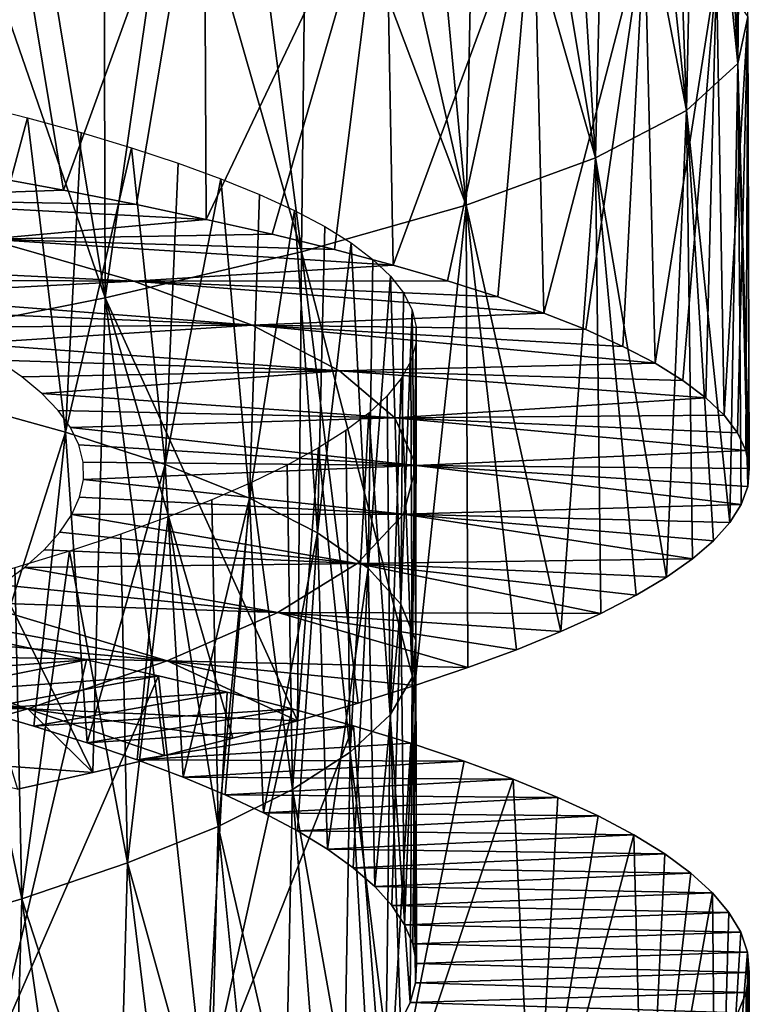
# Model space of a CAD drawing. Header units: millimetres. Extents: x -161 to 161, y -94 to 1149.
# Tile 857 of 1056: x 48.87 to 51.5, y 442 to 445.55. Entities that reach past the tile are written whole.
import ezdxf

# ---------------------------------------------------------------- set-up
doc = ezdxf.new("R2010")
doc.units = ezdxf.units.MM
doc.header["$LTSCALE"] = 81.481481
for name, color, linetype in [('85', 7, 'CONTINUOUS'), ('86', 7, 'CONTINUOUS'), ('87', 7, 'CONTINUOUS'), ('88', 7, 'CONTINUOUS')]:
    doc.layers.add(name, color=color, linetype=linetype)

msp = doc.modelspace()

# ---------------------------------------------------------------- linework, layer by layer
at = {"layer": '85', "color": 7, "linetype": 'CONTINUOUS', "true_color": 0xaaaaaa}
for points in [[(49.0261, 444.9359, -5.4793), (48.1338, 444.9053, -4.6602), (48.7509, 444.9868, -5.698), (49.0261, 444.9359, -5.4793)], [(49.2897, 444.8841, -5.2471), (48.1338, 444.9053, -4.6602), (49.0261, 444.9359, -5.4793), (49.2897, 444.8841, -5.2471)], [(48.752, 444.7602, -4.0924), (48.1338, 444.9053, -4.6602), (49.541, 444.8311, -5.0019), (48.752, 444.7602, -4.0924)], [(49.541, 444.8311, -5.0019), (48.1338, 444.9053, -4.6602), (49.2897, 444.8841, -5.2471), (49.541, 444.8311, -5.0019)], [(49.7793, 444.7772, -4.7444), (48.752, 444.7602, -4.0924), (49.541, 444.8311, -5.0019), (49.7793, 444.7772, -4.7444)], [(48.752, 444.7602, -4.0924), (49.2797, 444.6081, -3.4409), (47.994, 444.6704, -3.1434), (48.752, 444.7602, -4.0924)], [(50.0041, 444.7223, -4.4754), (48.752, 444.7602, -4.0924), (49.7793, 444.7772, -4.7444), (50.0041, 444.7223, -4.4754)], [(49.2797, 444.6081, -3.4409), (48.752, 444.7602, -4.0924), (50.2149, 444.6664, -4.1954), (49.2797, 444.6081, -3.4409)], [(50.2149, 444.6664, -4.1954), (48.752, 444.7602, -4.0924), (50.0041, 444.7223, -4.4754), (50.2149, 444.6664, -4.1954)], [(47.994, 444.6704, -3.1434), (49.2797, 444.6081, -3.4409), (48.1566, 444.6147, -2.9453), (47.994, 444.6704, -3.1434)], [(50.4114, 444.6096, -3.9051), (49.2797, 444.6081, -3.4409), (50.2149, 444.6664, -4.1954), (50.4114, 444.6096, -3.9051)], [(48.1566, 444.6147, -2.9453), (49.2797, 444.6081, -3.4409), (48.3077, 444.5582, -2.7383), (48.1566, 444.6147, -2.9453)], [(49.2797, 444.6081, -3.4409), (49.7065, 444.4495, -2.7205), (48.3077, 444.5582, -2.7383), (49.2797, 444.6081, -3.4409)], [(50.5931, 444.5518, -3.6053), (49.2797, 444.6081, -3.4409), (50.4114, 444.6096, -3.9051), (50.5931, 444.5518, -3.6053)], [(49.7065, 444.4495, -2.7205), (49.2797, 444.6081, -3.4409), (50.7594, 444.4931, -3.2966), (49.7065, 444.4495, -2.7205)], [(50.7594, 444.4931, -3.2966), (49.2797, 444.6081, -3.4409), (50.5931, 444.5518, -3.6053), (50.7594, 444.4931, -3.2966)], [(48.3077, 444.5582, -2.7383), (49.7065, 444.4495, -2.7205), (48.447, 444.5008, -2.5231), (48.3077, 444.5582, -2.7383)], [(48.447, 444.5008, -2.5231), (49.7065, 444.4495, -2.7205), (48.574, 444.4426, -2.3), (48.447, 444.5008, -2.5231)], [(50.9097, 444.4336, -2.98), (49.7065, 444.4495, -2.7205), (50.7594, 444.4931, -3.2966), (50.9097, 444.4336, -2.98)], [(48.574, 444.4426, -2.3), (49.7065, 444.4495, -2.7205), (48.6883, 444.3836, -2.0699), (48.574, 444.4426, -2.3)], [(49.7065, 444.4495, -2.7205), (50.0225, 444.2852, -1.9462), (48.6883, 444.3836, -2.0699), (49.7065, 444.4495, -2.7205)], [(50.0225, 444.2852, -1.9462), (49.7065, 444.4495, -2.7205), (51.1604, 444.3123, -2.3262), (50.0225, 444.2852, -1.9462)], [(51.1604, 444.3123, -2.3262), (49.7065, 444.4495, -2.7205), (51.0435, 444.3733, -2.6562), (51.1604, 444.3123, -2.3262)], [(51.0435, 444.3733, -2.6562), (49.7065, 444.4495, -2.7205), (50.9097, 444.4336, -2.98), (51.0435, 444.3733, -2.6562)], [(48.6883, 444.3836, -2.0699), (50.0225, 444.2852, -1.9462), (48.789, 444.324, -1.8338), (48.6883, 444.3836, -2.0699)], [(48.789, 444.324, -1.8338), (50.0225, 444.2852, -1.9462), (48.8759, 444.2638, -1.5926), (48.789, 444.324, -1.8338)], [(51.2603, 444.2505, -1.991), (50.0225, 444.2852, -1.9462), (51.1604, 444.3123, -2.3262), (51.2603, 444.2505, -1.991)], [(48.8759, 444.2638, -1.5926), (50.0225, 444.2852, -1.9462), (48.9487, 444.2031, -1.3473), (48.8759, 444.2638, -1.5926)], [(50.0225, 444.2852, -1.9462), (50.2211, 444.1161, -1.1346), (48.9487, 444.2031, -1.3473), (50.0225, 444.2852, -1.9462)], [(50.2211, 444.1161, -1.1346), (50.0225, 444.2852, -1.9462), (51.3431, 444.1882, -1.6513), (50.2211, 444.1161, -1.1346)], [(51.3431, 444.1882, -1.6513), (50.0225, 444.2852, -1.9462), (51.2603, 444.2505, -1.991), (51.3431, 444.1882, -1.6513)], [(48.9487, 444.2031, -1.3473), (50.2211, 444.1161, -1.1346), (49.0074, 444.142, -1.0986), (48.9487, 444.2031, -1.3473)], [(51.4087, 444.1253, -1.3079), (50.2211, 444.1161, -1.1346), (51.3431, 444.1882, -1.6513), (51.4087, 444.1253, -1.3079)], [(49.0074, 444.142, -1.0986), (50.2211, 444.1161, -1.1346), (49.0519, 444.0804, -0.8473), (49.0074, 444.142, -1.0986)], [(50.2211, 444.1161, -1.1346), (50.2989, 443.9432, -0.3032), (49.0519, 444.0804, -0.8473), (50.2211, 444.1161, -1.1346)], [(51.4567, 444.0617, -0.9615), (50.2211, 444.1161, -1.1346), (51.4087, 444.1253, -1.3079), (51.4567, 444.0617, -0.9615)], [(50.2989, 443.9432, -0.3032), (50.2211, 444.1161, -1.1346), (51.4871, 443.9977, -0.613), (50.2989, 443.9432, -0.3032)], [(51.4871, 443.9977, -0.613), (50.2211, 444.1161, -1.1346), (51.4567, 444.0617, -0.9615), (51.4871, 443.9977, -0.613)], [(49.0519, 444.0804, -0.8473), (50.2989, 443.9432, -0.3032), (49.082, 444.0184, -0.5938), (49.0519, 444.0804, -0.8473)], [(49.082, 444.0184, -0.5938), (50.2989, 443.9432, -0.3032), (49.0976, 443.9559, -0.339), (49.082, 444.0184, -0.5938)], [(51.4997, 443.9332, -0.2634), (50.2989, 443.9432, -0.3032), (51.4871, 443.9977, -0.613), (51.4997, 443.9332, -0.2634)], [(49.0976, 443.9559, -0.339), (50.2989, 443.9432, -0.3032), (49.0986, 443.8931, -0.0835), (49.0976, 443.9559, -0.339)], [(50.2989, 443.9432, -0.3032), (50.2531, 443.7677, 0.53), (49.0986, 443.8931, -0.0835), (50.2989, 443.9432, -0.3032)], [(50.2531, 443.7677, 0.53), (50.2989, 443.9432, -0.3032), (51.4708, 443.8032, 0.4352), (50.2531, 443.7677, 0.53)], [(51.4708, 443.8032, 0.4352), (50.2989, 443.9432, -0.3032), (51.4942, 443.8684, 0.0864), (51.4708, 443.8032, 0.4352)], [(51.4942, 443.8684, 0.0864), (50.2989, 443.9432, -0.3032), (51.4997, 443.9332, -0.2634), (51.4942, 443.8684, 0.0864)], [(49.0986, 443.8931, -0.0835), (50.2531, 443.7677, 0.53), (49.0848, 443.8301, 0.1715), (49.0986, 443.8931, -0.0835)], [(49.0848, 443.8301, 0.1715), (50.2531, 443.7677, 0.53), (49.0565, 443.7668, 0.4254), (49.0848, 443.8301, 0.1715)], [(51.4296, 443.7379, 0.7822), (50.2531, 443.7677, 0.53), (51.4708, 443.8032, 0.4352), (51.4296, 443.7379, 0.7822)], [(49.0565, 443.7668, 0.4254), (50.0855, 443.5909, 1.3475), (49.0138, 443.7034, 0.677), (49.0565, 443.7668, 0.4254)], [(50.2531, 443.7677, 0.53), (50.0855, 443.5909, 1.3475), (49.0565, 443.7668, 0.4254), (50.2531, 443.7677, 0.53)], [(50.0855, 443.5909, 1.3475), (50.2531, 443.7677, 0.53), (51.295, 443.6069, 1.4673), (50.0855, 443.5909, 1.3475)], [(51.295, 443.6069, 1.4673), (50.2531, 443.7677, 0.53), (51.371, 443.6725, 1.1265), (51.295, 443.6069, 1.4673)], [(51.371, 443.6725, 1.1265), (50.2531, 443.7677, 0.53), (51.4296, 443.7379, 0.7822), (51.371, 443.6725, 1.1265)], [(49.0138, 443.7034, 0.677), (50.0855, 443.5909, 1.3475), (48.9568, 443.64, 0.9258), (49.0138, 443.7034, 0.677)], [(48.9568, 443.64, 0.9258), (50.0855, 443.5909, 1.3475), (48.8859, 443.5766, 1.1708), (48.9568, 443.64, 0.9258)], [(50.0855, 443.5909, 1.3475), (49.7995, 443.4142, 2.1316), (48.8859, 443.5766, 1.1708), (50.0855, 443.5909, 1.3475)], [(49.7995, 443.4142, 2.1316), (50.0855, 443.5909, 1.3475), (50.9642, 443.4102, 2.4612), (49.7995, 443.4142, 2.1316)], [(51.2017, 443.5413, 1.8039), (50.0855, 443.5909, 1.3475), (51.295, 443.6069, 1.4673), (51.2017, 443.5413, 1.8039)], [(50.9642, 443.4102, 2.4612), (50.0855, 443.5909, 1.3475), (51.0915, 443.4757, 2.1355), (50.9642, 443.4102, 2.4612)], [(51.0915, 443.4757, 2.1355), (50.0855, 443.5909, 1.3475), (51.2017, 443.5413, 1.8039), (51.0915, 443.4757, 2.1355)], [(48.8859, 443.5766, 1.1708), (49.7995, 443.4142, 2.1316), (48.8011, 443.5132, 1.4113), (48.8859, 443.5766, 1.1708)], [(48.8011, 443.5132, 1.4113), (49.7995, 443.4142, 2.1316), (48.7026, 443.45, 1.6465), (48.8011, 443.5132, 1.4113)], [(48.7026, 443.45, 1.6465), (49.4006, 443.239, 2.8653), (48.5907, 443.3869, 1.8757), (48.7026, 443.45, 1.6465)], [(49.7995, 443.4142, 2.1316), (49.4006, 443.239, 2.8653), (48.7026, 443.45, 1.6465), (49.7995, 443.4142, 2.1316)], [(49.4006, 443.239, 2.8653), (49.7995, 443.4142, 2.1316), (50.4848, 443.215, 3.3934), (49.4006, 443.239, 2.8653)], [(50.4848, 443.215, 3.3934), (49.7995, 443.4142, 2.1316), (50.6604, 443.2797, 3.091), (50.4848, 443.215, 3.3934)], [(50.6604, 443.2797, 3.091), (49.7995, 443.4142, 2.1316), (50.8204, 443.3448, 2.78), (50.6604, 443.2797, 3.091)], [(50.8204, 443.3448, 2.78), (49.7995, 443.4142, 2.1316), (50.9642, 443.4102, 2.4612), (50.8204, 443.3448, 2.78)], [(48.5907, 443.3869, 1.8757), (49.4006, 443.239, 2.8653), (48.466, 443.3242, 2.098), (48.5907, 443.3869, 1.8757)], [(48.466, 443.3242, 2.098), (49.4006, 443.239, 2.8653), (48.3287, 443.2617, 2.3131), (48.466, 443.3242, 2.098)], [(48.3287, 443.2617, 2.3131), (48.8982, 443.0667, 3.5334), (48.1793, 443.1995, 2.5203), (48.3287, 443.2617, 2.3131)], [(49.4006, 443.239, 2.8653), (48.8982, 443.0667, 3.5334), (48.3287, 443.2617, 2.3131), (49.4006, 443.239, 2.8653)], [(48.8982, 443.0667, 3.5334), (49.4006, 443.239, 2.8653), (49.8699, 443.0237, 4.2416), (48.8982, 443.0667, 3.5334)], [(49.8699, 443.0237, 4.2416), (49.4006, 443.239, 2.8653), (50.0891, 443.0869, 3.9693), (49.8699, 443.0237, 4.2416)], [(50.0891, 443.0869, 3.9693), (49.4006, 443.239, 2.8653), (50.2942, 443.1507, 3.6864), (50.0891, 443.0869, 3.9693)], [(50.2942, 443.1507, 3.6864), (49.4006, 443.239, 2.8653), (50.4848, 443.215, 3.3934), (50.2942, 443.1507, 3.6864)], [(48.1793, 443.1995, 2.5203), (48.8982, 443.0667, 3.5334), (48.018, 443.1377, 2.7191), (48.1793, 443.1995, 2.5203)], [(48.018, 443.1377, 2.7191), (48.8982, 443.0667, 3.5334), (47.8453, 443.0763, 2.9088), (48.018, 443.1377, 2.7191)], [(48.8982, 443.0667, 3.5334), (48.3023, 442.8987, 4.121), (47.8453, 443.0763, 2.9088), (48.8982, 443.0667, 3.5334)], [(48.3023, 442.8987, 4.121), (48.8982, 443.0667, 3.5334), (49.1319, 442.8376, 4.9875), (48.3023, 442.8987, 4.121)], [(49.1319, 442.8376, 4.9875), (48.8982, 443.0667, 3.5334), (49.3907, 442.8989, 4.7514), (49.1319, 442.8376, 4.9875)], [(49.3907, 442.8989, 4.7514), (48.8982, 443.0667, 3.5334), (49.6369, 442.961, 4.5025), (49.3907, 442.8989, 4.7514)], [(49.6369, 442.961, 4.5025), (48.8982, 443.0667, 3.5334), (49.8699, 443.0237, 4.2416), (49.6369, 442.961, 4.5025)], [(48.8613, 442.7772, 5.2101), (48.3023, 442.8987, 4.121), (49.1319, 442.8376, 4.9875), (48.8613, 442.7772, 5.2101)]]:
    msp.add_3dface(points, dxfattribs=at)
at = {"layer": '86', "color": 7, "linetype": 'CONTINUOUS', "true_color": 0xaaaaaa}
for points in [[(49.1091, 443.243, -5.5306), (48.8371, 443.2992, -5.7525), (48.2711, 443.179, -4.6712), (49.1091, 443.243, -5.5306)], [(48.4989, 443.1221, -4.4698), (49.1091, 443.243, -5.5306), (48.2711, 443.179, -4.6712), (48.4989, 443.1221, -4.4698)], [(49.3692, 443.1854, -5.2954), (49.1091, 443.243, -5.5306), (48.4989, 443.1221, -4.4698), (49.3692, 443.1854, -5.2954)], [(48.7154, 443.0639, -4.2567), (49.3692, 443.1854, -5.2954), (48.4989, 443.1221, -4.4698), (48.7154, 443.0639, -4.2567)], [(49.6168, 443.1265, -5.0473), (49.3692, 443.1854, -5.2954), (48.7154, 443.0639, -4.2567), (49.6168, 443.1265, -5.0473)], [(48.92, 443.0046, -4.0324), (49.6168, 443.1265, -5.0473), (48.7154, 443.0639, -4.2567), (48.92, 443.0046, -4.0324)], [(49.8513, 443.0663, -4.7869), (49.6168, 443.1265, -5.0473), (48.92, 443.0046, -4.0324), (49.8513, 443.0663, -4.7869)], [(49.1123, 442.9441, -3.7977), (49.8513, 443.0663, -4.7869), (48.92, 443.0046, -4.0324), (49.1123, 442.9441, -3.7977)], [(50.0722, 443.0049, -4.5152), (49.8513, 443.0663, -4.7869), (49.1123, 442.9441, -3.7977), (50.0722, 443.0049, -4.5152)], [(49.2917, 442.8826, -3.5532), (50.0722, 443.0049, -4.5152), (49.1123, 442.9441, -3.7977), (49.2917, 442.8826, -3.5532)], [(50.2789, 442.9422, -4.2327), (50.0722, 443.0049, -4.5152), (49.2917, 442.8826, -3.5532), (50.2789, 442.9422, -4.2327)], [(50.4711, 442.8784, -3.9402), (50.2789, 442.9422, -4.2327), (49.2917, 442.8826, -3.5532), (50.4711, 442.8784, -3.9402)], [(49.4577, 442.82, -3.2998), (50.4711, 442.8784, -3.9402), (49.2917, 442.8826, -3.5532), (49.4577, 442.82, -3.2998)], [(50.6481, 442.8134, -3.6384), (50.4711, 442.8784, -3.9402), (49.4577, 442.82, -3.2998), (50.6481, 442.8134, -3.6384)], [(49.61, 442.7564, -3.0382), (50.6481, 442.8134, -3.6384), (49.4577, 442.82, -3.2998), (49.61, 442.7564, -3.0382)], [(50.8094, 442.7474, -3.3282), (50.6481, 442.8134, -3.6384), (49.61, 442.7564, -3.0382), (50.8094, 442.7474, -3.3282)], [(49.7479, 442.6919, -2.7691), (50.8094, 442.7474, -3.3282), (49.61, 442.7564, -3.0382), (49.7479, 442.6919, -2.7691)], [(50.9546, 442.6804, -3.0104), (50.8094, 442.7474, -3.3282), (49.7479, 442.6919, -2.7691), (50.9546, 442.6804, -3.0104)], [(49.871, 442.6266, -2.4934), (50.9546, 442.6804, -3.0104), (49.7479, 442.6919, -2.7691), (49.871, 442.6266, -2.4934)], [(51.083, 442.6125, -2.6858), (50.9546, 442.6804, -3.0104), (49.871, 442.6266, -2.4934), (51.083, 442.6125, -2.6858)], [(49.9789, 442.5605, -2.2117), (51.083, 442.6125, -2.6858), (49.871, 442.6266, -2.4934), (49.9789, 442.5605, -2.2117)], [(51.1946, 442.5437, -2.3551), (51.083, 442.6125, -2.6858), (49.9789, 442.5605, -2.2117), (51.1946, 442.5437, -2.3551)], [(50.0715, 442.4935, -1.9247), (51.1946, 442.5437, -2.3551), (49.9789, 442.5605, -2.2117), (50.0715, 442.4935, -1.9247)], [(51.2892, 442.4741, -2.0193), (51.1946, 442.5437, -2.3551), (50.0715, 442.4935, -1.9247), (51.2892, 442.4741, -2.0193)], [(50.1488, 442.4258, -1.6329), (51.2892, 442.4741, -2.0193), (50.0715, 442.4935, -1.9247), (50.1488, 442.4258, -1.6329)], [(51.3665, 442.4038, -1.6792), (51.2892, 442.4741, -2.0193), (50.1488, 442.4258, -1.6329), (51.3665, 442.4038, -1.6792)], [(50.2104, 442.3574, -1.3373), (51.3665, 442.4038, -1.6792), (50.1488, 442.4258, -1.6329), (50.2104, 442.3574, -1.3373)], [(51.4264, 442.3328, -1.3357), (51.3665, 442.4038, -1.6792), (50.2104, 442.3574, -1.3373), (51.4264, 442.3328, -1.3357)], [(50.2561, 442.2883, -1.0387), (51.4264, 442.3328, -1.3357), (50.2104, 442.3574, -1.3373), (50.2561, 442.2883, -1.0387)], [(51.4687, 442.2612, -0.9895), (51.4264, 442.3328, -1.3357), (50.2561, 442.2883, -1.0387), (51.4687, 442.2612, -0.9895)], [(50.2858, 442.2188, -0.7382), (51.4687, 442.2612, -0.9895), (50.2561, 442.2883, -1.0387), (50.2858, 442.2188, -0.7382)], [(51.4933, 442.1891, -0.6417), (51.4687, 442.2612, -0.9895), (50.2858, 442.2188, -0.7382), (51.4933, 442.1891, -0.6417)], [(50.2992, 442.1488, -0.4366), (51.4933, 442.1891, -0.6417), (50.2858, 442.2188, -0.7382), (50.2992, 442.1488, -0.4366)], [(51.4998, 442.1166, -0.2933), (51.4933, 442.1891, -0.6417), (50.2992, 442.1488, -0.4366), (51.4998, 442.1166, -0.2933)], [(50.2962, 442.0786, -0.135), (51.4998, 442.1166, -0.2933), (50.2992, 442.1488, -0.4366), (50.2962, 442.0786, -0.135)], [(51.4884, 442.0438, 0.0549), (51.4998, 442.1166, -0.2933), (50.2962, 442.0786, -0.135), (51.4884, 442.0438, 0.0549)], [(50.2769, 442.008, 0.166), (51.4884, 442.0438, 0.0549), (50.2962, 442.0786, -0.135), (50.2769, 442.008, 0.166)], [(51.459, 441.9707, 0.4019), (51.4884, 442.0438, 0.0549), (50.2769, 442.008, 0.166), (51.459, 441.9707, 0.4019)], [(50.2414, 441.9373, 0.4655), (51.459, 441.9707, 0.4019), (50.2769, 442.008, 0.166), (50.2414, 441.9373, 0.4655)]]:
    msp.add_3dface(points, dxfattribs=at)
at = {"layer": '87', "color": 7, "linetype": 'CONTINUOUS', "true_color": 0xaaaaaa}
for points in [[(51.4756, 447.0325, 0.5432), (51.4373, 446.9811, 0.8931), (51.4586, 445.3929, 0.6534), (51.4756, 447.0325, 0.5432)], [(51.495, 445.5606, -0.3608), (51.4756, 447.0325, 0.5432), (51.4586, 445.3929, 0.6534), (51.495, 445.5606, -0.3608)], [(51.4373, 446.9811, 0.8931), (51.3813, 446.9294, 1.2406), (51.4586, 445.3929, 0.6534), (51.4373, 446.9811, 0.8931)], [(51.3813, 446.9294, 1.2406), (51.3079, 446.8775, 1.5848), (51.4586, 445.3929, 0.6534), (51.3813, 446.9294, 1.2406)], [(51.3079, 446.8775, 1.5848), (51.2172, 446.8254, 1.9248), (51.2739, 445.223, 1.6513), (51.3079, 446.8775, 1.5848)], [(51.4586, 445.3929, 0.6534), (51.3079, 446.8775, 1.5848), (51.2739, 445.223, 1.6513), (51.4586, 445.3929, 0.6534)], [(51.2172, 446.8254, 1.9248), (51.1095, 446.7731, 2.2599), (51.2739, 445.223, 1.6513), (51.2172, 446.8254, 1.9248)], [(51.1095, 446.7731, 2.2599), (50.9848, 446.7207, 2.5889), (51.2739, 445.223, 1.6513), (51.1095, 446.7731, 2.2599)], [(50.9848, 446.7207, 2.5889), (50.8435, 446.6681, 2.9112), (50.9453, 445.0523, 2.6113), (50.9848, 446.7207, 2.5889)], [(51.2739, 445.223, 1.6513), (50.9848, 446.7207, 2.5889), (50.9453, 445.0523, 2.6113), (51.2739, 445.223, 1.6513)], [(50.8435, 446.6681, 2.9112), (50.686, 446.6156, 3.2257), (50.9453, 445.0523, 2.6113), (50.8435, 446.6681, 2.9112)], [(50.686, 446.6156, 3.2257), (50.5129, 446.563, 3.5317), (50.9453, 445.0523, 2.6113), (50.686, 446.6156, 3.2257)], [(50.5129, 446.563, 3.5317), (50.3245, 446.5104, 3.8286), (50.4786, 444.882, 3.5126), (50.5129, 446.563, 3.5317)], [(50.9453, 445.0523, 2.6113), (50.5129, 446.563, 3.5317), (50.4786, 444.882, 3.5126), (50.9453, 445.0523, 2.6113)], [(50.3245, 446.5104, 3.8286), (50.1215, 446.458, 4.1156), (50.4786, 444.882, 3.5126), (50.3245, 446.5104, 3.8286)], [(49.0261, 444.9359, -5.4793), (48.7509, 444.9868, -5.698), (48.7712, 446.4703, -5.6071), (49.0261, 444.9359, -5.4793)], [(49.0261, 444.9359, -5.4793), (48.7712, 446.4703, -5.6071), (49.5334, 446.3335, -4.9314), (49.0261, 444.9359, -5.4793)], [(50.1215, 446.458, 4.1156), (49.9042, 446.4056, 4.392), (50.4786, 444.882, 3.5126), (50.1215, 446.458, 4.1156)], [(49.9042, 446.4056, 4.392), (49.6732, 446.3533, 4.6571), (49.8848, 444.7135, 4.3365), (49.9042, 446.4056, 4.392)], [(50.4786, 444.882, 3.5126), (49.9042, 446.4056, 4.392), (49.8848, 444.7135, 4.3365), (50.4786, 444.882, 3.5126)], [(49.6732, 446.3533, 4.6571), (49.429, 446.3013, 4.9102), (49.8848, 444.7135, 4.3365), (49.6732, 446.3533, 4.6571)], [(49.2897, 444.8841, -5.2471), (49.0261, 444.9359, -5.4793), (49.5334, 446.3335, -4.9314), (49.2897, 444.8841, -5.2471)], [(49.541, 444.8311, -5.0019), (49.2897, 444.8841, -5.2471), (49.5334, 446.3335, -4.9314), (49.541, 444.8311, -5.0019)], [(49.541, 444.8311, -5.0019), (49.5334, 446.3335, -4.9314), (50.1878, 446.1901, -4.1518), (49.541, 444.8311, -5.0019)], [(49.429, 446.3013, 4.9102), (49.1721, 446.2494, 5.1504), (49.1764, 444.5481, 5.0647), (49.429, 446.3013, 4.9102)], [(49.8848, 444.7135, 4.3365), (49.429, 446.3013, 4.9102), (49.1764, 444.5481, 5.0647), (49.8848, 444.7135, 4.3365)], [(49.1721, 446.2494, 5.1504), (48.9034, 446.1979, 5.3773), (49.1764, 444.5481, 5.0647), (49.1721, 446.2494, 5.1504)], [(48.9034, 446.1979, 5.3773), (48.6237, 446.1467, 5.5902), (49.1764, 444.5481, 5.0647), (48.9034, 446.1979, 5.3773)], [(49.7793, 444.7772, -4.7444), (49.541, 444.8311, -5.0019), (50.1878, 446.1901, -4.1518), (49.7793, 444.7772, -4.7444)], [(50.0041, 444.7223, -4.4754), (49.7793, 444.7772, -4.7444), (50.1878, 446.1901, -4.1518), (50.0041, 444.7223, -4.4754)], [(50.2149, 444.6664, -4.1954), (50.0041, 444.7223, -4.4754), (50.1878, 446.1901, -4.1518), (50.2149, 444.6664, -4.1954)], [(50.2149, 444.6664, -4.1954), (50.1878, 446.1901, -4.1518), (50.7215, 446.0406, -3.2858), (50.2149, 444.6664, -4.1954)], [(49.1764, 444.5481, 5.0647), (48.6237, 446.1467, 5.5902), (48.3678, 444.3872, 5.6815), (49.1764, 444.5481, 5.0647)], [(50.4114, 444.6096, -3.9051), (50.2149, 444.6664, -4.1954), (50.7215, 446.0406, -3.2858), (50.4114, 444.6096, -3.9051)], [(50.5931, 444.5518, -3.6053), (50.4114, 444.6096, -3.9051), (50.7215, 446.0406, -3.2858), (50.5931, 444.5518, -3.6053)], [(50.7594, 444.4931, -3.2966), (50.5931, 444.5518, -3.6053), (50.7215, 446.0406, -3.2858), (50.7594, 444.4931, -3.2966)], [(50.7594, 444.4931, -3.2966), (50.7215, 446.0406, -3.2858), (51.1223, 445.8853, -2.3519), (50.7594, 444.4931, -3.2966)], [(50.9097, 444.4336, -2.98), (50.7594, 444.4931, -3.2966), (51.1223, 445.8853, -2.3519), (50.9097, 444.4336, -2.98)], [(51.0435, 444.3733, -2.6562), (50.9097, 444.4336, -2.98), (51.1223, 445.8853, -2.3519), (51.0435, 444.3733, -2.6562)], [(51.1604, 444.3123, -2.3262), (51.0435, 444.3733, -2.6562), (51.1223, 445.8853, -2.3519), (51.1604, 444.3123, -2.3262)], [(51.1604, 444.3123, -2.3262), (51.1223, 445.8853, -2.3519), (51.3817, 445.7251, -1.3697), (51.1604, 444.3123, -2.3262)], [(51.2603, 444.2505, -1.991), (51.1604, 444.3123, -2.3262), (51.3817, 445.7251, -1.3697), (51.2603, 444.2505, -1.991)], [(51.3431, 444.1882, -1.6513), (51.2603, 444.2505, -1.991), (51.3817, 445.7251, -1.3697), (51.3431, 444.1882, -1.6513)], [(51.4087, 444.1253, -1.3079), (51.3431, 444.1882, -1.6513), (51.3817, 445.7251, -1.3697), (51.4087, 444.1253, -1.3079)], [(51.4087, 444.1253, -1.3079), (51.3817, 445.7251, -1.3697), (51.495, 445.5606, -0.3608), (51.4087, 444.1253, -1.3079)], [(51.4567, 444.0617, -0.9615), (51.4087, 444.1253, -1.3079), (51.495, 445.5606, -0.3608), (51.4567, 444.0617, -0.9615)], [(51.4871, 443.9977, -0.613), (51.4567, 444.0617, -0.9615), (51.495, 445.5606, -0.3608), (51.4871, 443.9977, -0.613)], [(51.4997, 443.9332, -0.2634), (51.495, 445.5606, -0.3608), (51.4586, 445.3929, 0.6534), (51.4997, 443.9332, -0.2634)], [(51.4997, 443.9332, -0.2634), (51.4871, 443.9977, -0.613), (51.495, 445.5606, -0.3608), (51.4997, 443.9332, -0.2634)], [(51.4296, 443.7379, 0.7822), (51.4586, 445.3929, 0.6534), (51.2739, 445.223, 1.6513), (51.4296, 443.7379, 0.7822)], [(51.4296, 443.7379, 0.7822), (51.4708, 443.8032, 0.4352), (51.4586, 445.3929, 0.6534), (51.4296, 443.7379, 0.7822)], [(51.4708, 443.8032, 0.4352), (51.4942, 443.8684, 0.0864), (51.4586, 445.3929, 0.6534), (51.4708, 443.8032, 0.4352)], [(51.4942, 443.8684, 0.0864), (51.4997, 443.9332, -0.2634), (51.4586, 445.3929, 0.6534), (51.4942, 443.8684, 0.0864)], [(51.2017, 443.5413, 1.8039), (51.2739, 445.223, 1.6513), (50.9453, 445.0523, 2.6113), (51.2017, 443.5413, 1.8039)], [(51.2017, 443.5413, 1.8039), (51.295, 443.6069, 1.4673), (51.2739, 445.223, 1.6513), (51.2017, 443.5413, 1.8039)], [(51.295, 443.6069, 1.4673), (51.371, 443.6725, 1.1265), (51.2739, 445.223, 1.6513), (51.295, 443.6069, 1.4673)], [(51.371, 443.6725, 1.1265), (51.4296, 443.7379, 0.7822), (51.2739, 445.223, 1.6513), (51.371, 443.6725, 1.1265)], [(50.8204, 443.3448, 2.78), (50.9453, 445.0523, 2.6113), (50.4786, 444.882, 3.5126), (50.8204, 443.3448, 2.78)], [(50.8204, 443.3448, 2.78), (50.9642, 443.4102, 2.4612), (50.9453, 445.0523, 2.6113), (50.8204, 443.3448, 2.78)], [(50.9642, 443.4102, 2.4612), (51.0915, 443.4757, 2.1355), (50.9453, 445.0523, 2.6113), (50.9642, 443.4102, 2.4612)], [(51.0915, 443.4757, 2.1355), (51.2017, 443.5413, 1.8039), (50.9453, 445.0523, 2.6113), (51.0915, 443.4757, 2.1355)], [(50.2942, 443.1507, 3.6864), (50.4786, 444.882, 3.5126), (49.8848, 444.7135, 4.3365), (50.2942, 443.1507, 3.6864)], [(50.2942, 443.1507, 3.6864), (50.4848, 443.215, 3.3934), (50.4786, 444.882, 3.5126), (50.2942, 443.1507, 3.6864)], [(50.4848, 443.215, 3.3934), (50.6604, 443.2797, 3.091), (50.4786, 444.882, 3.5126), (50.4848, 443.215, 3.3934)], [(50.6604, 443.2797, 3.091), (50.8204, 443.3448, 2.78), (50.4786, 444.882, 3.5126), (50.6604, 443.2797, 3.091)], [(49.8699, 443.0237, 4.2416), (49.8848, 444.7135, 4.3365), (49.1764, 444.5481, 5.0647), (49.8699, 443.0237, 4.2416)], [(49.8699, 443.0237, 4.2416), (50.0891, 443.0869, 3.9693), (49.8848, 444.7135, 4.3365), (49.8699, 443.0237, 4.2416)], [(50.0891, 443.0869, 3.9693), (50.2942, 443.1507, 3.6864), (49.8848, 444.7135, 4.3365), (50.0891, 443.0869, 3.9693)], [(49.1319, 442.8376, 4.9875), (49.1764, 444.5481, 5.0647), (48.3678, 444.3872, 5.6815), (49.1319, 442.8376, 4.9875)], [(49.1319, 442.8376, 4.9875), (49.3907, 442.8989, 4.7514), (49.1764, 444.5481, 5.0647), (49.1319, 442.8376, 4.9875)], [(49.3907, 442.8989, 4.7514), (49.6369, 442.961, 4.5025), (49.1764, 444.5481, 5.0647), (49.3907, 442.8989, 4.7514)], [(49.6369, 442.961, 4.5025), (49.8699, 443.0237, 4.2416), (49.1764, 444.5481, 5.0647), (49.6369, 442.961, 4.5025)], [(48.8613, 442.7772, 5.2101), (49.1319, 442.8376, 4.9875), (48.3678, 444.3872, 5.6815), (48.8613, 442.7772, 5.2101)], [(48.8371, 443.2992, -5.7525), (49.1091, 443.243, -5.5306), (48.7761, 441.8286, -5.9379), (48.8371, 443.2992, -5.7525)], [(49.1091, 443.243, -5.5306), (49.3692, 443.1854, -5.2954), (48.7761, 441.8286, -5.9379), (49.1091, 443.243, -5.5306)], [(48.7761, 441.8286, -5.9379), (49.3692, 443.1854, -5.2954), (49.5377, 441.6498, -5.2714), (48.7761, 441.8286, -5.9379)], [(49.3692, 443.1854, -5.2954), (49.6168, 443.1265, -5.0473), (49.5377, 441.6498, -5.2714), (49.3692, 443.1854, -5.2954)], [(49.6168, 443.1265, -5.0473), (49.8513, 443.0663, -4.7869), (49.5377, 441.6498, -5.2714), (49.6168, 443.1265, -5.0473)], [(49.8513, 443.0663, -4.7869), (50.0722, 443.0049, -4.5152), (49.5377, 441.6498, -5.2714), (49.8513, 443.0663, -4.7869)], [(49.5377, 441.6498, -5.2714), (50.0722, 443.0049, -4.5152), (50.1914, 441.4579, -4.5017), (49.5377, 441.6498, -5.2714)], [(50.0722, 443.0049, -4.5152), (50.2789, 442.9422, -4.2327), (50.1914, 441.4579, -4.5017), (50.0722, 443.0049, -4.5152)], [(50.2789, 442.9422, -4.2327), (50.4711, 442.8784, -3.9402), (50.1914, 441.4579, -4.5017), (50.2789, 442.9422, -4.2327)], [(50.4711, 442.8784, -3.9402), (50.6481, 442.8134, -3.6384), (50.1914, 441.4579, -4.5017), (50.4711, 442.8784, -3.9402)], [(50.1914, 441.4579, -4.5017), (50.6481, 442.8134, -3.6384), (50.7243, 441.2546, -3.6463), (50.1914, 441.4579, -4.5017)], [(50.6481, 442.8134, -3.6384), (50.8094, 442.7474, -3.3282), (50.7243, 441.2546, -3.6463), (50.6481, 442.8134, -3.6384)], [(50.8094, 442.7474, -3.3282), (50.9546, 442.6804, -3.0104), (50.7243, 441.2546, -3.6463), (50.8094, 442.7474, -3.3282)], [(50.9546, 442.6804, -3.0104), (51.083, 442.6125, -2.6858), (50.7243, 441.2546, -3.6463), (50.9546, 442.6804, -3.0104)], [(50.7243, 441.2546, -3.6463), (51.083, 442.6125, -2.6858), (51.1243, 441.0412, -2.7235), (50.7243, 441.2546, -3.6463)], [(51.083, 442.6125, -2.6858), (51.1946, 442.5437, -2.3551), (51.1243, 441.0412, -2.7235), (51.083, 442.6125, -2.6858)], [(51.1946, 442.5437, -2.3551), (51.2892, 442.4741, -2.0193), (51.1243, 441.0412, -2.7235), (51.1946, 442.5437, -2.3551)], [(51.2892, 442.4741, -2.0193), (51.3665, 442.4038, -1.6792), (51.1243, 441.0412, -2.7235), (51.2892, 442.4741, -2.0193)], [(51.1243, 441.0412, -2.7235), (51.3665, 442.4038, -1.6792), (51.3828, 440.8199, -1.7531), (51.1243, 441.0412, -2.7235)], [(51.3665, 442.4038, -1.6792), (51.4264, 442.3328, -1.3357), (51.3828, 440.8199, -1.7531), (51.3665, 442.4038, -1.6792)], [(51.4264, 442.3328, -1.3357), (51.4687, 442.2612, -0.9895), (51.3828, 440.8199, -1.7531), (51.4264, 442.3328, -1.3357)], [(51.4687, 442.2612, -0.9895), (51.4933, 442.1891, -0.6417), (51.3828, 440.8199, -1.7531), (51.4687, 442.2612, -0.9895)], [(51.3828, 440.8199, -1.7531), (51.4933, 442.1891, -0.6417), (51.4952, 440.5927, -0.7563), (51.3828, 440.8199, -1.7531)], [(51.4933, 442.1891, -0.6417), (51.4998, 442.1166, -0.2933), (51.4952, 440.5927, -0.7563), (51.4933, 442.1891, -0.6417)], [(51.4998, 442.1166, -0.2933), (51.4884, 442.0438, 0.0549), (51.4952, 440.5927, -0.7563), (51.4998, 442.1166, -0.2933)], [(51.4884, 442.0438, 0.0549), (51.459, 441.9707, 0.4019), (51.4952, 440.5927, -0.7563), (51.4884, 442.0438, 0.0549)]]:
    msp.add_3dface(points, dxfattribs=at)
at = {"layer": '88', "color": 7, "linetype": 'CONTINUOUS', "true_color": 0xaaaaaa}
for points in [[(48.8963, 445.1974, -3.9045), (48.6218, 444.1777, -4.2674), (48.69, 445.2502, -4.1294), (48.8963, 445.1974, -3.9045)], [(49.0333, 444.0642, -3.8112), (48.6218, 444.1777, -4.2674), (48.8963, 445.1974, -3.9045), (49.0333, 444.0642, -3.8112)], [(49.0904, 445.1437, -3.6689), (49.0333, 444.0642, -3.8112), (48.8963, 445.1974, -3.9045), (49.0904, 445.1437, -3.6689)], [(49.2718, 445.0892, -3.4233), (49.0333, 444.0642, -3.8112), (49.0904, 445.1437, -3.6689), (49.2718, 445.0892, -3.4233)], [(49.3932, 443.9468, -3.314), (49.0333, 444.0642, -3.8112), (49.2718, 445.0892, -3.4233), (49.3932, 443.9468, -3.314)], [(49.4398, 445.0338, -3.1685), (49.3932, 443.9468, -3.314), (49.2718, 445.0892, -3.4233), (49.4398, 445.0338, -3.1685)], [(49.5941, 444.9777, -2.9052), (49.3932, 443.9468, -3.314), (49.4398, 445.0338, -3.1685), (49.5941, 444.9777, -2.9052)], [(49.6976, 443.8257, -2.7818), (49.3932, 443.9468, -3.314), (49.5941, 444.9777, -2.9052), (49.6976, 443.8257, -2.7818)], [(49.734, 444.9209, -2.6343), (49.6976, 443.8257, -2.7818), (49.5941, 444.9777, -2.9052), (49.734, 444.9209, -2.6343)], [(49.8591, 444.8633, -2.3565), (49.6976, 443.8257, -2.7818), (49.734, 444.9209, -2.6343), (49.8591, 444.8633, -2.3565)], [(49.9425, 443.7013, -2.2204), (49.6976, 443.8257, -2.7818), (49.8591, 444.8633, -2.3565), (49.9425, 443.7013, -2.2204)], [(49.969, 444.8051, -2.0724), (49.9425, 443.7013, -2.2204), (49.8591, 444.8633, -2.3565), (49.969, 444.8051, -2.0724)], [(50.0635, 444.7463, -1.7828), (49.9425, 443.7013, -2.2204), (49.969, 444.8051, -2.0724), (50.0635, 444.7463, -1.7828)], [(50.125, 443.574, -1.6362), (49.9425, 443.7013, -2.2204), (50.0635, 444.7463, -1.7828), (50.125, 443.574, -1.6362)], [(50.1425, 444.6868, -1.4885), (50.125, 443.574, -1.6362), (50.0635, 444.7463, -1.7828), (50.1425, 444.6868, -1.4885)], [(50.2056, 444.6268, -1.1904), (50.125, 443.574, -1.6362), (50.1425, 444.6868, -1.4885), (50.2056, 444.6268, -1.1904)], [(50.2436, 443.4442, -1.0362), (50.125, 443.574, -1.6362), (50.2056, 444.6268, -1.1904), (50.2436, 443.4442, -1.0362)], [(50.2529, 444.5662, -0.8894), (50.2436, 443.4442, -1.0362), (50.2056, 444.6268, -1.1904), (50.2529, 444.5662, -0.8894)], [(50.2839, 444.5052, -0.5862), (50.2436, 443.4442, -1.0362), (50.2529, 444.5662, -0.8894), (50.2839, 444.5052, -0.5862)], [(50.2969, 443.3124, -0.4273), (50.2436, 443.4442, -1.0362), (50.2839, 444.5052, -0.5862), (50.2969, 443.3124, -0.4273)], [(50.2987, 444.4438, -0.282), (50.2969, 443.3124, -0.4273), (50.2839, 444.5052, -0.5862), (50.2987, 444.4438, -0.282)], [(50.297, 444.3821, 0.0225), (50.2969, 443.3124, -0.4273), (50.2987, 444.4438, -0.282), (50.297, 444.3821, 0.0225)], [(50.2788, 444.3201, 0.3264), (50.2837, 443.1792, 0.1835), (50.297, 444.3821, 0.0225), (50.2788, 444.3201, 0.3264)], [(50.2837, 443.1792, 0.1835), (50.2969, 443.3124, -0.4273), (50.297, 444.3821, 0.0225), (50.2837, 443.1792, 0.1835)], [(50.2444, 444.2578, 0.6289), (50.2837, 443.1792, 0.1835), (50.2788, 444.3201, 0.3264), (50.2444, 444.2578, 0.6289)], [(50.1938, 444.1953, 0.9293), (50.2044, 443.045, 0.7892), (50.2444, 444.2578, 0.6289), (50.1938, 444.1953, 0.9293)], [(50.2044, 443.045, 0.7892), (50.2837, 443.1792, 0.1835), (50.2444, 444.2578, 0.6289), (50.2044, 443.045, 0.7892)], [(50.1272, 444.1327, 1.2266), (50.2044, 443.045, 0.7892), (50.1938, 444.1953, 0.9293), (50.1272, 444.1327, 1.2266)], [(48.7154, 443.0639, -4.2567), (48.6218, 444.1777, -4.2674), (49.0333, 444.0642, -3.8112), (48.7154, 443.0639, -4.2567)], [(50.0448, 444.0701, 1.5201), (50.0603, 442.9105, 1.3829), (50.1272, 444.1327, 1.2266), (50.0448, 444.0701, 1.5201)], [(50.0603, 442.9105, 1.3829), (50.2044, 443.045, 0.7892), (50.1272, 444.1327, 1.2266), (50.0603, 442.9105, 1.3829)], [(48.92, 443.0046, -4.0324), (48.7154, 443.0639, -4.2567), (49.0333, 444.0642, -3.8112), (48.92, 443.0046, -4.0324)], [(49.1123, 442.9441, -3.7977), (48.92, 443.0046, -4.0324), (49.0333, 444.0642, -3.8112), (49.1123, 442.9441, -3.7977)], [(49.1123, 442.9441, -3.7977), (49.0333, 444.0642, -3.8112), (49.3932, 443.9468, -3.314), (49.1123, 442.9441, -3.7977)], [(49.9468, 444.0074, 1.8087), (50.0603, 442.9105, 1.3829), (50.0448, 444.0701, 1.5201), (49.9468, 444.0074, 1.8087)], [(49.8333, 443.9448, 2.0916), (49.8529, 442.7762, 1.9577), (49.9468, 444.0074, 1.8087), (49.8333, 443.9448, 2.0916)], [(49.8529, 442.7762, 1.9577), (50.0603, 442.9105, 1.3829), (49.9468, 444.0074, 1.8087), (49.8529, 442.7762, 1.9577)], [(49.2917, 442.8826, -3.5532), (49.1123, 442.9441, -3.7977), (49.3932, 443.9468, -3.314), (49.2917, 442.8826, -3.5532)], [(49.4577, 442.82, -3.2998), (49.2917, 442.8826, -3.5532), (49.3932, 443.9468, -3.314), (49.4577, 442.82, -3.2998)], [(49.4577, 442.82, -3.2998), (49.3932, 443.9468, -3.314), (49.6976, 443.8257, -2.7818), (49.4577, 442.82, -3.2998)], [(49.7047, 443.8824, 2.3679), (49.8529, 442.7762, 1.9577), (49.8333, 443.9448, 2.0916), (49.7047, 443.8824, 2.3679)], [(49.5615, 443.8202, 2.6367), (49.584, 442.6429, 2.5067), (49.7047, 443.8824, 2.3679), (49.5615, 443.8202, 2.6367)], [(49.584, 442.6429, 2.5067), (49.8529, 442.7762, 1.9577), (49.7047, 443.8824, 2.3679), (49.584, 442.6429, 2.5067)], [(49.404, 443.7583, 2.8976), (49.584, 442.6429, 2.5067), (49.5615, 443.8202, 2.6367), (49.404, 443.7583, 2.8976)], [(49.61, 442.7564, -3.0382), (49.4577, 442.82, -3.2998), (49.6976, 443.8257, -2.7818), (49.61, 442.7564, -3.0382)], [(49.7479, 442.6919, -2.7691), (49.61, 442.7564, -3.0382), (49.6976, 443.8257, -2.7818), (49.7479, 442.6919, -2.7691)], [(49.7479, 442.6919, -2.7691), (49.6976, 443.8257, -2.7818), (49.9425, 443.7013, -2.2204), (49.7479, 442.6919, -2.7691)], [(49.2328, 443.6967, 3.1498), (49.2571, 442.511, 3.0238), (49.404, 443.7583, 2.8976), (49.2328, 443.6967, 3.1498)], [(49.2571, 442.511, 3.0238), (49.584, 442.6429, 2.5067), (49.404, 443.7583, 2.8976), (49.2571, 442.511, 3.0238)], [(49.0483, 443.6355, 3.3926), (49.2571, 442.511, 3.0238), (49.2328, 443.6967, 3.1498), (49.0483, 443.6355, 3.3926)], [(49.871, 442.6266, -2.4934), (49.7479, 442.6919, -2.7691), (49.9425, 443.7013, -2.2204), (49.871, 442.6266, -2.4934)], [(49.9789, 442.5605, -2.2117), (49.871, 442.6266, -2.4934), (49.9425, 443.7013, -2.2204), (49.9789, 442.5605, -2.2117)], [(49.9789, 442.5605, -2.2117), (49.9425, 443.7013, -2.2204), (50.125, 443.574, -1.6362), (49.9789, 442.5605, -2.2117)], [(48.851, 443.5748, 3.6254), (48.8763, 442.3813, 3.5033), (49.0483, 443.6355, 3.3926), (48.851, 443.5748, 3.6254)], [(48.8763, 442.3813, 3.5033), (49.2571, 442.511, 3.0238), (49.0483, 443.6355, 3.3926), (48.8763, 442.3813, 3.5033)], [(48.6412, 443.5145, 3.8475), (48.8763, 442.3813, 3.5033), (48.851, 443.5748, 3.6254), (48.6412, 443.5145, 3.8475)], [(50.0715, 442.4935, -1.9247), (49.9789, 442.5605, -2.2117), (50.125, 443.574, -1.6362), (50.0715, 442.4935, -1.9247)], [(50.1488, 442.4258, -1.6329), (50.0715, 442.4935, -1.9247), (50.125, 443.574, -1.6362), (50.1488, 442.4258, -1.6329)], [(50.1488, 442.4258, -1.6329), (50.125, 443.574, -1.6362), (50.2436, 443.4442, -1.0362), (50.1488, 442.4258, -1.6329)], [(48.4454, 442.2542, 3.9391), (48.8763, 442.3813, 3.5033), (48.6412, 443.5145, 3.8475), (48.4454, 442.2542, 3.9391)], [(50.2104, 442.3574, -1.3373), (50.1488, 442.4258, -1.6329), (50.2436, 443.4442, -1.0362), (50.2104, 442.3574, -1.3373)], [(50.2561, 442.2883, -1.0387), (50.2104, 442.3574, -1.3373), (50.2436, 443.4442, -1.0362), (50.2561, 442.2883, -1.0387)], [(50.2561, 442.2883, -1.0387), (50.2436, 443.4442, -1.0362), (50.2969, 443.3124, -0.4273), (50.2561, 442.2883, -1.0387)], [(50.2858, 442.2188, -0.7382), (50.2561, 442.2883, -1.0387), (50.2969, 443.3124, -0.4273), (50.2858, 442.2188, -0.7382)], [(50.2992, 442.1488, -0.4366), (50.2969, 443.3124, -0.4273), (50.2837, 443.1792, 0.1835), (50.2992, 442.1488, -0.4366)], [(50.2992, 442.1488, -0.4366), (50.2858, 442.2188, -0.7382), (50.2969, 443.3124, -0.4273), (50.2992, 442.1488, -0.4366)], [(50.2769, 442.008, 0.166), (50.2837, 443.1792, 0.1835), (50.2044, 443.045, 0.7892), (50.2769, 442.008, 0.166)], [(50.2769, 442.008, 0.166), (50.2962, 442.0786, -0.135), (50.2837, 443.1792, 0.1835), (50.2769, 442.008, 0.166)], [(50.2962, 442.0786, -0.135), (50.2992, 442.1488, -0.4366), (50.2837, 443.1792, 0.1835), (50.2962, 442.0786, -0.135)], [(50.1899, 441.8665, 0.7628), (50.2044, 443.045, 0.7892), (50.0603, 442.9105, 1.3829), (50.1899, 441.8665, 0.7628)], [(50.1899, 441.8665, 0.7628), (50.2414, 441.9373, 0.4655), (50.2044, 443.045, 0.7892), (50.1899, 441.8665, 0.7628)], [(50.2414, 441.9373, 0.4655), (50.2769, 442.008, 0.166), (50.2044, 443.045, 0.7892), (50.2414, 441.9373, 0.4655)], [(50.0394, 441.7247, 1.3476), (50.0603, 442.9105, 1.3829), (49.8529, 442.7762, 1.9577), (50.0394, 441.7247, 1.3476)], [(50.0394, 441.7247, 1.3476), (50.1225, 441.7956, 1.0571), (50.0603, 442.9105, 1.3829), (50.0394, 441.7247, 1.3476)], [(50.1225, 441.7956, 1.0571), (50.1899, 441.8665, 0.7628), (50.0603, 442.9105, 1.3829), (50.1225, 441.7956, 1.0571)], [(49.8266, 441.5834, 1.9133), (49.8529, 442.7762, 1.9577), (49.584, 442.6429, 2.5067), (49.8266, 441.5834, 1.9133)], [(49.8266, 441.5834, 1.9133), (49.9407, 441.6539, 1.6334), (49.8529, 442.7762, 1.9577), (49.8266, 441.5834, 1.9133)], [(49.9407, 441.6539, 1.6334), (50.0394, 441.7247, 1.3476), (49.8529, 442.7762, 1.9577), (49.9407, 441.6539, 1.6334)], [(49.5539, 441.4436, 2.4525), (49.584, 442.6429, 2.5067), (49.2571, 442.511, 3.0238), (49.5539, 441.4436, 2.4525)], [(49.5539, 441.4436, 2.4525), (49.6975, 441.5133, 2.1866), (49.584, 442.6429, 2.5067), (49.5539, 441.4436, 2.4525)], [(49.6975, 441.5133, 2.1866), (49.8266, 441.5834, 1.9133), (49.584, 442.6429, 2.5067), (49.6975, 441.5133, 2.1866)], [(49.2249, 441.3059, 2.9595), (49.2571, 442.511, 3.0238), (48.8763, 442.3813, 3.5033), (49.2249, 441.3059, 2.9595)], [(49.2249, 441.3059, 2.9595), (49.3963, 441.3745, 2.7103), (49.2571, 442.511, 3.0238), (49.2249, 441.3059, 2.9595)], [(49.3963, 441.3745, 2.7103), (49.5539, 441.4436, 2.4525), (49.2571, 442.511, 3.0238), (49.3963, 441.3745, 2.7103)], [(48.843, 441.1707, 3.4294), (48.8763, 442.3813, 3.5033), (48.4454, 442.2542, 3.9391), (48.843, 441.1707, 3.4294)], [(48.843, 441.1707, 3.4294), (49.0404, 441.2379, 3.1994), (48.8763, 442.3813, 3.5033), (48.843, 441.1707, 3.4294)], [(49.0404, 441.2379, 3.1994), (49.2249, 441.3059, 2.9595), (48.8763, 442.3813, 3.5033), (49.0404, 441.2379, 3.1994)]]:
    msp.add_3dface(points, dxfattribs=at)

doc.saveas('drawing.dxf')
